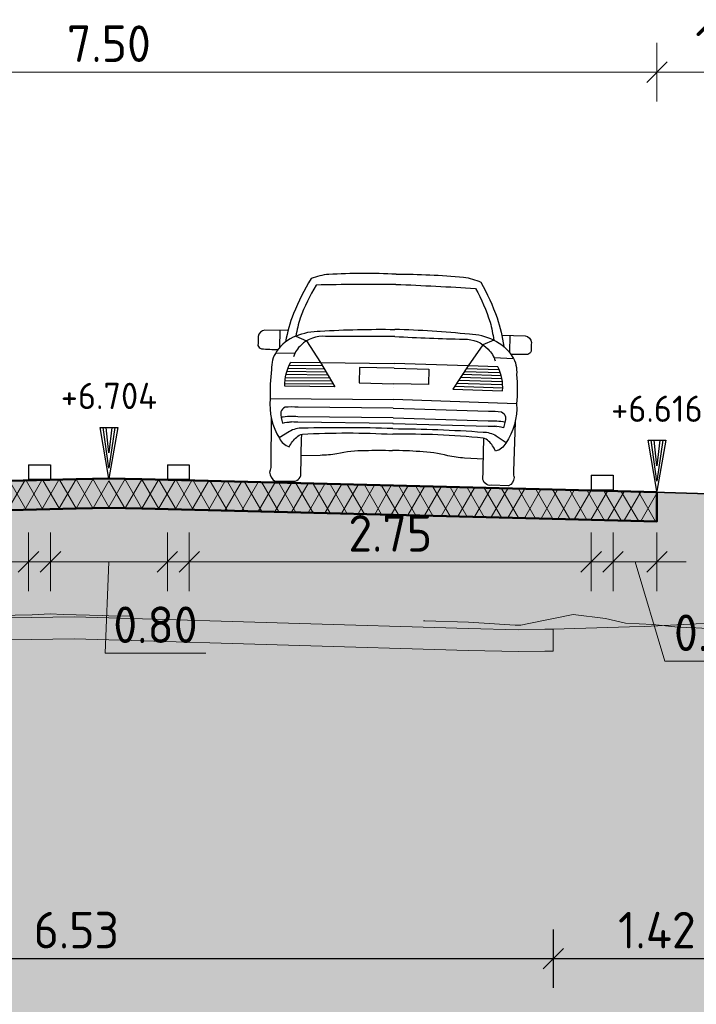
# Model space of a CAD drawing. Header units: metres. Extents: x -54 to 109, y -117 to 84.
# Tile 626 of 656: x 36.73 to 41.36, y -13.99 to -7.26. Entities that reach past the tile are written whole.
import ezdxf

# ---------------------------------------------------------------- set-up
doc = ezdxf.new("R2010")
doc.units = ezdxf.units.M
doc.linetypes.add('XX-HIDDEN', pattern=[4, 2, -2])
doc.layers.get('Defpoints').update_dxf_attribs({"color": 151})
for name, color, linetype, lineweight in [('B-WE-GR-BOOM-S', 253, 'Continuous', 25), ('B-WE-GW-MAAIVELD-GD', 253, 'Continuous', 18), ('N-WE-GW-BERM-GD', 90, 'Continuous', 35), ('N-WE-VH-VERHARDING-GD', 252, 'Continuous', 50), ('N-WE-VH-VERHARDING_ASFALT_DEKLAAG-AD', 252, 'Continuous', 18), ('N-WE-VW-MARKERING-GD', 7, 'Continuous', 35), ('N-WE-VW-MARKERING-S', 7, 'Continuous', 25), ('X-XX-AL-AANKLEDING-SD', 7, 'Continuous', 25), ('X-XX-AL-M', 7, 'Continuous', 18), ('X-XX-AL-T25', 7, 'Continuous', 25), ('X-XX-AL_BINDEND-M', 10, 'Continuous', 18)]:
    doc.layers.add(name, color=color, linetype=linetype, lineweight=lineweight)
for name, color, linetype, lineweight, true_color in [('B-WE-GW-MAAIVELD-AHN3-GD', 220, 'XX-HIDDEN', 18, 0xff00bf), ('N-WE-GW-GROND_ZAND_DRAINEERZAND-V', 7, 'Continuous', 18, 0xf6e8be), ('N-WE-GW-GROND_ZAND_FUNDERINGSZAND-V', 7, 'Continuous', 18, 0xf8ed6b)]:
    doc.layers.add(name, color=color, linetype=linetype, lineweight=lineweight, true_color=true_color)
doc.styles.add('NLCS-ISO', font='NLCS-ISO.ttf')
doc.styles.add('NLCS-ISO-M100-T25', font='NLCS-ISO.ttf', dxfattribs={"height": 0.25})
doc.dimstyles.new('NLCS-M100-T25-SCHRAP_L2_H2', dxfattribs={"dimscale": 0.1, "dimtxt": 2.5, "dimasz": 1.4, "dimexe": 2, "dimexo": 2, "dimgap": 0.7, "dimtad": 1, "dimzin": 0, "dimdsep": 46, "dimtxsty": 'NLCS-ISO-M100-T25', "dimblk": 'OBLIQUE', "dimcen": 0, "dimdle": 2, "dimclrd": 256, "dimclre": 256, "dimclrt": 256, "dimazin": 0, "dimtfac": 1, "dimtdec": 3, "dimtofl": 0, "dimtmove": 0, "dimatfit": 3, "dimldrblk": 'OBLIQUE', "dimfxl": 2, "dimfxlon": 1, "dimtfillclr": 256, "dimtolj": 1, "dimtzin": 0, "dimlwd": -1, "dimlwe": -1, "dimarcsym": 0})

# ---------------------------------------------------------------- blocks, each defined once
blk = doc.blocks.new('VW-MARKERING_015')
at = {"layer": 'N-WE-VW-MARKERING-S'}
for p, q in [((-0.075, 0.1), (0.075, 0.1)), ((-0.075, 0.1), (-0.075, 0)), ((0.075, 0.1), (0.075, 0)), ((-0.075, 0), (0.075, 0))]:
    blk.add_line(p, q, dxfattribs=at)
blk = doc.blocks.new('Blok - Peilmaat randverharding')
at = {"color": 0}
for p, q in [((-0.6, 3.5), (0.6, 3.5)), ((0, 0), (-0.6, 3.5)), ((-0.4, 3.5), (0.4, 3.5)), ((0, 0.7), (-0.4, 3.5)), ((-0.2, 3.5), (0.2, 3.5)), ((0, 1.75), (-0.2, 3.5)), ((0.6, 3.5), (0, 0)), ((0.4, 3.5), (0, 0.7)), ((0.2, 3.5), (0, 1.75))]:
    blk.add_line(p, q, dxfattribs=at)
blk = doc.blocks.new('_Oblique')
at = {"color": 0, "linetype": 'ByBlock', "lineweight": -2}
blk.add_line((-0.5, -0.5), (0.5, 0.5), dxfattribs=at)
blk = doc.blocks.new('*D185')
at = {"layer": 'Defpoints', "color": 0, "transparency": 16777216}
for p in [(36.7898, -10.4021), (34.0398, -10.4708), (36.7898, -10.9649)]:
    blk.add_point(p, dxfattribs=at)
at = {"layer": 'X-XX-AL_BINDEND-M', "transparency": 16777216}
for p, q in [((34.0398, -10.7649), (34.0398, -11.1649)), ((36.7898, -10.7649), (36.7898, -11.1649)), ((33.8398, -10.9649), (36.9898, -10.9649))]:
    blk.add_line(p, q, dxfattribs=at)
at = {"layer": 'X-XX-AL_BINDEND-M', "transparency": 16777216, "xscale": 0.14, "yscale": 0.14, "zscale": 0.14, "rotation": 180}
blk.add_blockref('_Oblique', (34.0398, -10.9649), dxfattribs=at)
at = {"layer": 'X-XX-AL_BINDEND-M', "transparency": 16777216, "xscale": 0.14, "yscale": 0.14, "zscale": 0.14}
blk.add_blockref('_Oblique', (36.7898, -10.9649), dxfattribs=at)
at = {"layer": 'X-XX-AL_BINDEND-M', "transparency": 16777216, "insert": (35.4148, -10.7699), "char_height": 0.25, "attachment_point": 5, "style": 'NLCS-ISO-M100-T25'}
blk.add_mtext('\\A1;2.75', dxfattribs=at)
blk = doc.blocks.new('*D186')
at = {"layer": 'Defpoints', "color": 0, "transparency": 16777216}
for p in [(36.9398, -10.3002), (37.7398, -10.3502), (37.7398, -10.9649)]:
    blk.add_point(p, dxfattribs=at)
at = {"layer": 'X-XX-AL_BINDEND-M', "transparency": 16777216}
for p, q in [((36.9398, -10.7649), (36.9398, -11.1649)), ((37.7398, -10.7649), (37.7398, -11.1649)), ((36.7398, -10.9649), (37.9398, -10.9649)), ((37.3398, -10.9649), (37.3133, -11.59)), ((37.3133, -11.59), (38.0033, -11.59))]:
    blk.add_line(p, q, dxfattribs=at)
at = {"layer": 'X-XX-AL_BINDEND-M', "transparency": 16777216, "xscale": 0.14, "yscale": 0.14, "zscale": 0.14, "rotation": 180}
blk.add_blockref('_Oblique', (36.9398, -10.9649), dxfattribs=at)
at = {"layer": 'X-XX-AL_BINDEND-M', "transparency": 16777216, "xscale": 0.14, "yscale": 0.14, "zscale": 0.14}
blk.add_blockref('_Oblique', (37.7398, -10.9649), dxfattribs=at)
at = {"layer": 'X-XX-AL_BINDEND-M', "transparency": 16777216, "insert": (37.6583, -11.395), "char_height": 0.25, "attachment_point": 5, "style": 'NLCS-ISO-M100-T25'}
blk.add_mtext('\\A1;0.80', dxfattribs=at)
blk = doc.blocks.new('*D187')
at = {"layer": 'Defpoints', "color": 0, "transparency": 16777216}
for p in [(37.8898, -10.3848), (40.6398, -10.4708), (40.6398, -10.9649)]:
    blk.add_point(p, dxfattribs=at)
at = {"layer": 'X-XX-AL_BINDEND-M', "transparency": 16777216}
for p, q in [((37.8898, -10.7649), (37.8898, -11.1649)), ((40.6398, -10.7649), (40.6398, -11.1649)), ((37.6898, -10.9649), (40.8398, -10.9649))]:
    blk.add_line(p, q, dxfattribs=at)
at = {"layer": 'X-XX-AL_BINDEND-M', "transparency": 16777216, "xscale": 0.14, "yscale": 0.14, "zscale": 0.14, "rotation": 180}
blk.add_blockref('_Oblique', (37.8898, -10.9649), dxfattribs=at)
at = {"layer": 'X-XX-AL_BINDEND-M', "transparency": 16777216, "xscale": 0.14, "yscale": 0.14, "zscale": 0.14}
blk.add_blockref('_Oblique', (40.6398, -10.9649), dxfattribs=at)
at = {"layer": 'X-XX-AL_BINDEND-M', "transparency": 16777216, "insert": (39.2648, -10.7699), "char_height": 0.25, "attachment_point": 5, "style": 'NLCS-ISO-M100-T25'}
blk.add_mtext('\\A1;2.75', dxfattribs=at)
blk = doc.blocks.new('*D188')
at = {"layer": 'Defpoints', "color": 0, "transparency": 16777216}
for p in [(40.7898, -10.4746), (41.0898, -10.4821), (41.0898, -10.9649)]:
    blk.add_point(p, dxfattribs=at)
at = {"layer": 'X-XX-AL_BINDEND-M', "transparency": 16777216}
for p, q in [((40.7898, -10.7649), (40.7898, -11.1649)), ((41.0898, -10.7649), (41.0898, -11.1649)), ((40.5898, -10.9649), (41.2898, -10.9649)), ((40.9398, -10.9649), (41.1438, -11.6449)), ((41.1438, -11.6449), (41.8338, -11.6449))]:
    blk.add_line(p, q, dxfattribs=at)
at = {"layer": 'X-XX-AL_BINDEND-M', "transparency": 16777216, "xscale": 0.14, "yscale": 0.14, "zscale": 0.14, "rotation": 180}
blk.add_blockref('_Oblique', (40.7898, -10.9649), dxfattribs=at)
at = {"layer": 'X-XX-AL_BINDEND-M', "transparency": 16777216, "xscale": 0.14, "yscale": 0.14, "zscale": 0.14}
blk.add_blockref('_Oblique', (41.0898, -10.9649), dxfattribs=at)
at = {"layer": 'X-XX-AL_BINDEND-M', "transparency": 16777216, "insert": (41.4888, -11.4499), "char_height": 0.25, "attachment_point": 5, "style": 'NLCS-ISO-M100-T25'}
blk.add_mtext('\\A1;0.30', dxfattribs=at)
blk = doc.blocks.new('*D189')
at = {"layer": 'Defpoints', "color": 0, "transparency": 16777216}
for p in [(33.5898, -7.6145), (41.0898, -9.7269), (33.5898, -10.4946)]:
    blk.add_point(p, dxfattribs=at)
at = {"layer": 'X-XX-AL_BINDEND-M', "transparency": 16777216}
for p, q in [((33.5898, -7.8145), (33.5898, -7.4145)), ((41.0898, -7.8145), (41.0898, -7.4145)), ((41.2898, -7.6145), (33.3898, -7.6145))]:
    blk.add_line(p, q, dxfattribs=at)
at = {"layer": 'X-XX-AL_BINDEND-M', "transparency": 16777216, "xscale": 0.14, "yscale": 0.14, "zscale": 0.14, "rotation": 180}
blk.add_blockref('_Oblique', (33.5898, -7.6145), dxfattribs=at)
at = {"layer": 'X-XX-AL_BINDEND-M', "transparency": 16777216, "xscale": 0.14, "yscale": 0.14, "zscale": 0.14}
blk.add_blockref('_Oblique', (41.0898, -7.6145), dxfattribs=at)
at = {"layer": 'X-XX-AL_BINDEND-M', "transparency": 16777216, "insert": (37.3398, -7.4195), "char_height": 0.25, "attachment_point": 5, "style": 'NLCS-ISO-M100-T25'}
blk.add_mtext('\\A1;7.50', dxfattribs=at)
blk = doc.blocks.new('*D193')
at = {"layer": 'Defpoints', "color": 0, "transparency": 16777216}
for p in [(42.1403, -7.6145), (42.1403, -9.3864), (41.0898, -9.9415)]:
    blk.add_point(p, dxfattribs=at)
at = {"layer": 'X-XX-AL-M', "transparency": 16777216}
for p, q in [((41.0898, -7.8145), (41.0898, -7.4145)), ((42.1403, -7.8145), (42.1403, -7.4145)), ((40.8898, -7.6145), (42.3403, -7.6145))]:
    blk.add_line(p, q, dxfattribs=at)
at = {"layer": 'X-XX-AL-M', "transparency": 16777216, "xscale": 0.14, "yscale": 0.14, "zscale": 0.14, "rotation": 180}
blk.add_blockref('_Oblique', (41.0898, -7.6145), dxfattribs=at)
at = {"layer": 'X-XX-AL-M', "transparency": 16777216, "xscale": 0.14, "yscale": 0.14, "zscale": 0.14}
blk.add_blockref('_Oblique', (42.1403, -7.6145), dxfattribs=at)
at = {"layer": 'X-XX-AL-M', "transparency": 16777216, "insert": (41.6151, -7.4195), "char_height": 0.25, "attachment_point": 5, "style": 'NLCS-ISO-M100-T25'}
blk.add_mtext('\\A1;1.05', dxfattribs=at)
blk = doc.blocks.new('*D383')
at = {"layer": 'B-WE-GR-BOOM-S', "transparency": 16777216}
for p, q in [((33.8528, -13.4794), (33.8528, -13.8794)), ((40.3808, -13.4794), (40.3808, -13.8794)), ((33.6528, -13.6794), (40.5808, -13.6794))]:
    blk.add_line(p, q, dxfattribs=at)
at = {"layer": 'Defpoints', "color": 0, "transparency": 16777216}
for p in [(33.8528, -11.5636), (40.3808, -11.5749), (40.3808, -13.6794)]:
    blk.add_point(p, dxfattribs=at)
at = {"layer": 'B-WE-GR-BOOM-S', "transparency": 16777216, "xscale": 0.14, "yscale": 0.14, "zscale": 0.14}
for p, rotation in [((33.8528, -13.6794), 179.9999999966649), ((40.3808, -13.6794), 359.9999999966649)]:
    blk.add_blockref('_Oblique', p, dxfattribs=dict(at, rotation=rotation))
at = {"layer": 'B-WE-GR-BOOM-S', "transparency": 16777216, "insert": (37.1168, -13.4844), "char_height": 0.25, "attachment_point": 5, "rotation": 360, "style": 'NLCS-ISO-M100-T25'}
blk.add_mtext('\\A1;6.53', dxfattribs=at)
blk = doc.blocks.new('*D391')
at = {"layer": 'B-WE-GR-BOOM-S', "transparency": 16777216}
for p, q in [((40.3808, -13.4794), (40.3808, -13.8794)), ((41.7979, -13.4794), (41.7979, -13.8794)), ((40.1808, -13.6794), (41.9979, -13.6794))]:
    blk.add_line(p, q, dxfattribs=at)
at = {"layer": 'Defpoints', "color": 0, "transparency": 16777216}
for p in [(41.7979, -11.5163), (40.3808, -11.5749), (41.7979, -13.6794)]:
    blk.add_point(p, dxfattribs=at)
at = {"layer": 'B-WE-GR-BOOM-S', "transparency": 16777216, "xscale": 0.14, "yscale": 0.14, "zscale": 0.14}
for p, rotation in [((40.3808, -13.6794), 179.9999999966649), ((41.7979, -13.6794), 359.9999999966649)]:
    blk.add_blockref('_Oblique', p, dxfattribs=dict(at, rotation=rotation))
at = {"layer": 'B-WE-GR-BOOM-S', "transparency": 16777216, "insert": (41.0893, -13.4844), "char_height": 0.25, "attachment_point": 5, "rotation": 360, "style": 'NLCS-ISO-M100-T25'}
blk.add_mtext('\\A1;1.42', dxfattribs=at)
blk = doc.blocks.new('SAL-AANKLEDING_AUTO2_ACHTERAANZICHT-D')
for points in [[(0, 1.4303, 0.026139), (-0.4616, 1.419, 0.076615), (-0.5814, 1.3882, 0.036668), (-0.697, 1.1456, 0.049136), (-0.7464, 0.9516, 2.196377)], [(0, 1.4303, -0.026139), (0.4616, 1.419, -0.076615), (0.5814, 1.3882, -0.036668), (0.697, 1.1456, -0.049136), (0.7464, 0.9516, -2.196377)], [(0, 1.3607, 0.005851), (-0.5457, 1.3445, 0.040858), (-0.6502, 1.1157, 0.034998), (-0.6767, 0.993, -0.100737), (-0.5106, 1.0303, -0.017526), (0, 1.0525, 0.289289)], [(0, 1.3607, -0.005851), (0.5457, 1.3445, -0.040858), (0.6502, 1.1157, -0.034998), (0.6767, 0.993, 0.100737), (0.5106, 1.0303, 0.017526), (0, 1.0525, -0.289289)], [(-0.7315, 1.0291), (-0.8908, 1.0278, 0.347651), (-0.9348, 0.9831, -0.016693), (-0.935, 0.9225, 0.222222), (-0.9114, 0.9002, 0.015352), (-0.7971, 0.8982, -1.767273)], [(0.7315, 1.0291), (0.8908, 1.0278, -0.347651), (0.9348, 0.9831, 0.016693), (0.935, 0.9225, -0.222222), (0.9114, 0.9002, -0.015352), (0.7971, 0.8982, 1.767273)], [(-0.6767, 0.993, 0.153604), (-0.8063, 0.8847, 0.175673), (-0.8379, 0.7607, 0.046292), (-0.843, 0.5602, 0.169378), (-0.7741, 0.2909, 0.236211), (-0.7061, 0.2348, -0.117588), (-0.6563, 0.3007, -0.15232), (-0.6186, 0.3222, -0.027876), (-0.0001, 0.335, 3.882498)], [(0, 1.0034, -0.004258), (-0.4732, 0.995, 0.22286), (-0.6398, 0.9309, 0.139614), (-0.6899, 0.851, 2.585177)], [(0, 1.0034, 0.004258), (0.4732, 0.995, -0.22286), (0.6398, 0.9309, -0.139614), (0.6899, 0.851, -2.585177)], [(0.6767, 0.993, -0.153604), (0.8063, 0.8847, -0.175673), (0.8379, 0.7607, -0.046292), (0.843, 0.5602, -0.169378), (0.7741, 0.2909, -0.236211), (0.7061, 0.2348, 0.117588), (0.6563, 0.3007, 0.15232), (0.6186, 0.3222, 0.027876), (0.0001, 0.335, -3.882498)], [(-0.5057, 0.8148), (-0.4034, 0.6518), (-0.7453, 0.6484, -0.135811), (-0.7085, 0.8122), (-0.5057, 0.8148)], [(0.5057, 0.8148), (0.4034, 0.6518), (0.7453, 0.6484, 0.135811), (0.7085, 0.8122), (0.5057, 0.8148)], [(-0.7407, 0.5037, 0.236554), (-0.769, 0.4711, 0.08143), (-0.7558, 0.3948, -0.070992), (-0.6955, 0.4042, -0.006009)], [(-0.0001, 0.5125), (-0.6517, 0.5062, 0.047583), (-0.7407, 0.5037, 0.730995)], [(0.0001, 0.5125), (0.6517, 0.5062, -0.047583), (0.7407, 0.5037, -0.730995)], [(0.7407, 0.5037, -0.236554), (0.769, 0.4711, -0.08143), (0.7558, 0.3948, 0.070992), (0.6955, 0.4042, 0.006009)], [(-0.8348, 0.4345), (-0.8302, 0.1, -0.248493)], [(-0.0001, 0.4475), (-0.6517, 0.4412, 0.061396), (-0.7662, 0.4348, 0.730995)], [(-0.0001, 0.4096), (-0.6517, 0.4033, 0.029664), (-0.7073, 0.4037, 0.730995)], [(0.0001, 0.4081, 0.000036), (-0.001, 0.4081, 2.482916)], [(-0.0001, 0.4081, -0.000036), (0.001, 0.4081, -2.482916)], [(0.0001, 0.4475), (0.6517, 0.4412, -0.061396), (0.7662, 0.4348, -0.730995)], [(0.0001, 0.4096), (0.6517, 0.4033, -0.029664), (0.7073, 0.4037, -0.730995)], [(0.8348, 0.4345), (0.8302, 0.1, 0.248493)], [(-0.0001, 0.3734, 0.016204), (-0.6173, 0.363, 0.146653), (-0.7078, 0.3388), (-0.7761, 0.2939)], [(0.0001, 0.3734, -0.016204), (0.6173, 0.363, -0.146653), (0.7078, 0.3388), (0.7761, 0.2939)], [(-0.7996, -0.002), (-0.6835, 0, 0.473275), (-0.6224, 0.0509, -0.007714), (-0.623, 0.3211, -0.63259)], [(0.7996, -0.002), (0.6835, 0, -0.473275), (0.6224, 0.0509, 0.007714), (0.623, 0.3211, 0.63259)], [(-0.6237, 0.1771), (-0.4947, 0.1821, 0.037524), (-0.3796, 0.1956, -0.05794), (-0.187, 0.2202, -0.019198), (-0.0001, 0.2236, -1.799572)], [(0.6237, 0.1771), (0.4947, 0.1821, -0.037524), (0.3796, 0.1956, 0.05794), (0.187, 0.2202, 0.019198), (0.0001, 0.2236, 1.799572)], [(-0.8302, 0.1, -0.067731), (-0.835, 0.0638, 0.089533), (-0.8369, 0.057, 0.411641)], [(0.8302, 0.1, 0.067731), (0.835, 0.0638, -0.089533), (0.8369, 0.057, -0.411641)], [(-0.8369, 0.057, 0.247158), (-0.7996, -0.002, 0.417966)], [(0.8369, 0.057, -0.247158), (0.7996, -0.002, -0.417966)]]:
    blk.add_lwpolyline(points, format="xyb")
for points in [[(-0.7868, 1.0286), (-0.7869, 0.9114)], [(0.7868, 1.0286), (0.7869, 0.9114)], [(-0.6767, 0.993), (-0.6041, 0.9607), (-0.5057, 0.8148), (0, 0.8183)], [(0.6767, 0.993), (0.6041, 0.9607), (0.5057, 0.8148), (0, 0.8183)], [(-0.6807, 0.8754), (-0.8149, 0.8708)], [(0.6807, 0.8754), (0.8149, 0.8708)], [(-0.7336, 0.7503), (-0.4668, 0.7527)], [(-0.7269, 0.7711), (-0.4797, 0.7734)], [(-0.7185, 0.7919), (-0.4926, 0.794)], [(-0.0001, 0.7864), (-0.2382, 0.786), (-0.2384, 0.6807)], [(0.0001, 0.7864), (0.2382, 0.786), (0.2384, 0.6807)], [(0.7336, 0.7503), (0.4668, 0.7527)], [(0.7269, 0.7711), (0.4797, 0.7734)], [(0.7185, 0.7919), (0.4926, 0.794)], [(-0.7448, 0.6879), (-0.4279, 0.6908)], [(-0.7425, 0.7087), (-0.4409, 0.7115)], [(-0.7388, 0.7295), (-0.4538, 0.7321)], [(-0.2384, 0.6807), (-0.0001, 0.6807)], [(0.2384, 0.6807), (0.0001, 0.6807)], [(0.7448, 0.6879), (0.4279, 0.6908)], [(0.7425, 0.7087), (0.4409, 0.7115)], [(0.7388, 0.7295), (0.4538, 0.7321)], [(-0.7457, 0.6672), (-0.415, 0.6702)], [(0.0001, 0.6563), (-0.0003, 0.6563)], [(-0.0001, 0.6563), (0.0003, 0.6563)], [(0.7457, 0.6672), (0.415, 0.6702)], [(-0.8431, 0.5609), (-0.0001, 0.5726)], [(0.8431, 0.5609), (0.0001, 0.5726)]]:
    blk.add_lwpolyline(points)

msp = doc.modelspace()

# ---------------------------------------------------------------- hatches: boundary and pattern name
at = {"layer": 'N-WE-GW-GROND_ZAND_DRAINEERZAND-V'}
h = msp.add_hatch(color=256, dxfattribs=at)
h.dxf.hatch_style = 1
h.paths.add_polyline_path([(37.1148, -10.6002), (37.3398, -10.5946), (37.5648, -10.6002), (40.4648, -10.6727), (41.0898, -10.6883), (41.0898, -10.4883), (40.4648, -10.4727), (37.5648, -10.4002), (37.4898, -10.4002), (37.4898, -10.3983), (37.3398, -10.3946), (37.1148, -10.4002), (34.2148, -10.4727), (33.5898, -10.4883), (33.5898, -10.6883), (34.2148, -10.6727)])
h = msp.add_hatch(color=256, dxfattribs=at)
h.dxf.hatch_style = 1
h.paths.add_polyline_path([(27.9995, -11.7608), (29.4723, -11.5417), (30.1468, -11.4325), (30.1704, -11.4275), (30.3418, -11.3912), (30.6004, -11.3846), (32.2324, -11.3637), (32.2731, -11.3724), (32.4229, -11.4052), (33.1557, -11.4093), (33.8528, -11.4136), (34.0307, -11.3935), (34.2182, -11.378), (35.3193, -11.3682), (37.1034, -11.3407), (37.3398, -11.3478), (39.7987, -11.4213), (40.1432, -11.4293), (40.3219, -11.4263), (40.3808, -11.4249), (40.901, -11.4103), (41.0078, -11.4075), (41.7979, -11.3663), (41.9515, -11.337), (42.6216, -11.365), (43.8826, -11.3818), (43.9279, -11.3891), (44.1154, -11.4327), (45.5208, -11.5833), (43.4722, -10.559), (41.0898, -10.4894), (41.0898, -10.6883), (40.4648, -10.6727), (37.5648, -10.6002), (37.3398, -10.5946), (37.1148, -10.6002), (34.2148, -10.6727), (33.5898, -10.6883), (33.5898, -10.4946), (29.7898, -10.6846), (25.9398, -10.7746), (23.6898, -10.8996), (12.7923, -16.3484), (7.7923, -16.3484), (7.7807, -16.3599), (10.9281, -16.4579), (12.172, -16.4969), (12.3144, -16.4969), (12.672, -16.4969), (12.8916, -16.6926), (13.2051, -16.9832), (13.666, -17.3704), (14.1782, -17.3704), (15.2714, -17.3704), (16.6071, -16.3077), (17.4694, -15.6728), (18.9693, -15.4899), (20.4655, -15.3015), (23.7667, -13.724)])
at = {"layer": 'N-WE-GW-GROND_ZAND_FUNDERINGSZAND-V'}
h = msp.add_hatch(color=256, dxfattribs=at)
h.dxf.hatch_style = 1
h.paths.add_polyline_path([(52.1739, -14.8742), (46.3366, -11.6707), (44.1154, -11.4327), (44.1154, -11.5827), (43.9279, -11.5391), (43.8826, -11.5318), (42.6216, -11.515), (41.9667, -11.4877), (41.9239, -11.4923), (41.7979, -11.5163), (41.7979, -11.3663), (41.0078, -11.4075), (40.901, -11.4103), (40.3808, -11.4249), (40.3808, -11.5749), (40.3219, -11.5763), (40.1432, -11.5793), (39.7987, -11.5713), (37.3398, -11.4978), (37.1034, -11.4907), (35.3193, -11.5182), (34.2182, -11.528), (34.0307, -11.5435), (33.8528, -11.5636), (33.8528, -11.4136), (33.1557, -11.4093), (32.4229, -11.4052), (32.4229, -11.5552), (32.2731, -11.5224), (32.2324, -11.5137), (30.6004, -11.5346), (30.3418, -11.5412), (30.1704, -11.5775), (30.1468, -11.5825), (30.1468, -11.4325), (29.4723, -11.5417), (27.9995, -11.7608), (23.7667, -13.724), (20.4655, -15.3015), (18.9693, -15.4899), (17.4694, -15.6728), (16.6071, -16.3077), (15.2714, -17.3704), (14.1782, -17.3704), (13.666, -17.3704), (13.2051, -16.9832), (12.8916, -16.6926), (12.672, -16.4969), (12.3144, -16.4969), (12.172, -16.4969), (10.9281, -16.4579), (7.7807, -16.3599), (6.4523, -17.6884), (4.3124, -17.6884), (2.8551, -16.2311), (-2.6602, -16.093), (-2.6602, -18.5223), (77.3398, -18.5223), (77.3398, -15.6845), (72.4352, -15.6839), (70.4481, -15.683), (64.3509, -15.6767), (63.2268, -15.6773), (63.039, -15.6743), (62.7024, -15.6445), (62.5405, -15.9001), (62.4868, -15.9787), (62.2918, -16.1774), (62.0633, -16.3679), (61.858, -16.5089), (61.6707, -16.6963), (61.494, -16.845), (61.3246, -16.9667), (60.3815, -17.904), (59.7658, -17.7221), (58.1908, -17.2847), (57.4196, -16.5316), (56.5491, -15.5408)])
h = msp.add_hatch(color=256, dxfattribs=at)
h.dxf.hatch_style = 1
h.paths.add_polyline_path([(44.1154, -11.4327), (43.9279, -11.3891), (43.8826, -11.3818), (42.6216, -11.365), (41.9667, -11.3377), (41.9239, -11.3423), (41.7979, -11.3663), (41.7979, -11.5163), (41.9239, -11.4923), (41.9667, -11.4877), (42.6216, -11.515), (43.8826, -11.5318), (43.9279, -11.5391), (44.1154, -11.5827)])
h.paths.add_polyline_path([(40.3808, -11.4249), (40.3219, -11.4263), (40.1432, -11.4293), (39.7987, -11.4213), (37.3398, -11.3478), (37.1034, -11.3407), (35.3193, -11.3682), (34.2182, -11.378), (34.0307, -11.3935), (33.8528, -11.4136), (33.8528, -11.5636), (34.0307, -11.5435), (34.2182, -11.528), (35.3193, -11.5182), (37.1034, -11.4907), (37.3398, -11.4978), (39.7987, -11.5713), (40.1432, -11.5793), (40.3219, -11.5763), (40.3808, -11.5749)])
h.paths.add_polyline_path([(32.4229, -11.4052), (32.2731, -11.3724), (32.2324, -11.3637), (30.6004, -11.3846), (30.3418, -11.3912), (30.1704, -11.4275), (30.1468, -11.4325), (30.1468, -11.5825), (30.1704, -11.5775), (30.3418, -11.5412), (30.6004, -11.5346), (32.2324, -11.5137), (32.2731, -11.5224), (32.4229, -11.5552)])
at = {"layer": 'N-WE-VH-VERHARDING_ASFALT_DEKLAAG-AD', "linetype": 'Continuous', "lineweight": 18}
h = msp.add_hatch(dxfattribs=at)
h.set_pattern_fill('AVH-ASFALT', color=252, scale=0.1, style=0, pattern_type=2)
h.set_pattern_definition([(60, (37.11483, -10.40022), (-0.0866025, 0.05), []), (120, (37.11483, -10.40022), (-0.0866025, -0.05), [])])
h.paths.add_polyline_path([(37.3398, -10.3946), (33.5898, -10.4883), (33.5898, -10.6883), (37.3398, -10.5946)])
h = msp.add_hatch(dxfattribs=at)
h.set_pattern_fill('AVH-ASFALT', color=252, scale=0.1, style=0, pattern_type=2)
h.set_pattern_definition([(60, (37.56483, -10.40022), (-0.0866025, 0.05), []), (120, (37.56483, -10.40022), (-0.0866025, -0.05), [])])
h.paths.add_polyline_path([(37.3398, -10.3946), (41.0898, -10.4894), (41.0898, -10.6883), (37.3398, -10.5946)])

# ---------------------------------------------------------------- linework, layer by layer
at = {"layer": 'B-WE-GW-MAAIVELD-AHN3-GD', "color": 220, "linetype": 'XX-HIDDEN', "lineweight": 18, "true_color": 0xff00bf, "flags": 128}
msp.add_lwpolyline([(-2.6602, -16.1885), (-2.5531, -16.1956), (-2.4322, -16.1996), (-2.2661, -16.1898), (-2.0743, -16.1826), (-1.9347, -16.1767), (-1.7164, -16.1857), (-1.4166, -16.2069), (-1.3585, -16.2104), (-1.3162, -16.2132), (-1.0006, -16.2179), (-0.6978, -16.21), (-0.6427, -16.21), (-0.567, -16.2112), (-0.2848, -16.1972), (-0.0793, -16.2252), (0.0731, -16.2234), (0.2826, -16.1929), (0.431, -16.173), (0.5391, -16.1813), (0.789, -16.2017), (1.1321, -16.2003), (1.1469, -16.2006), (1.1576, -16.2015), (1.5048, -16.2363), (1.776, -16.237), (1.8627, -16.2395), (1.9817, -16.2303), (2.2206, -16.212), (2.3945, -16.2117), (2.5785, -16.2324), (2.8313, -16.1934), (2.9364, -16.1837), (3.0129, -16.1938), (3.4992, -16.2291), (3.6314, -16.2408), (3.6522, -16.2433), (3.6808, -16.2576), (4.0101, -16.3967), (4.2499, -16.4216), (4.368, -16.3992), (4.5304, -16.3464), (4.7259, -16.27), (4.8683, -16.2525), (5.0839, -16.2406), (5.3799, -16.2805), (5.4868, -16.2873), (5.7726, -16.3024), (6.1052, -16.3116), (6.2295, -16.3236), (6.5155, -16.355), (6.7237, -16.3367), (6.8734, -16.296), (7.0791, -16.2945), (7.2313, -16.2832), (7.3421, -16.2765), (7.5892, -16.2504), (7.9286, -16.2535), (7.9471, -16.2515), (7.9606, -16.2508), (8.305, -16.2358), (8.579, -16.1968), (8.6629, -16.1829), (8.7782, -16.2163), (9.0208, -16.2575), (9.1975, -16.2629), (9.3787, -16.2255), (9.6278, -16.1966), (9.7367, -16.1826), (9.8159, -16.1783), (10.0946, -16.185), (10.4344, -16.207), (10.4525, -16.2078), (10.4773, -16.2083), (10.8104, -16.2051), (11.0528, -16.235), (11.1683, -16.2486), (11.3269, -16.2686), (11.5262, -16.2936), (11.6713, -16.2969), (11.8841, -16.2915), (12.1765, -16.3246), (12.242, -16.3321), (12.2897, -16.3413), (12.5999, -16.6161), (12.9082, -16.9156), (12.9578, -16.9465), (13.1663, -17.0243), (13.8756, -17.0151), (14.98, -17.0798), (15.1053, -16.9869), (15.382, -16.8332), (15.4632, -16.7963), (15.5747, -16.6149), (15.8211, -16.3242), (16.0004, -16.1813), (16.179, -16.1308), (16.4243, -15.9612), (16.5369, -15.8689), (16.6189, -15.8428), (16.8948, -15.7444), (17.2373, -15.6912), (17.2527, -15.6885), (17.2739, -15.6861), (17.6106, -15.6425), (17.8558, -15.5606), (17.9685, -15.527), (18.1234, -15.5209), (18.3264, -15.5162), (18.4742, -15.5105), (18.6844, -15.4988), (18.973, -15.4662), (19.0423, -15.458), (19.0927, -15.4474), (19.4002, -15.4013), (19.7111, -15.4014), (19.7581, -15.3957), (19.8225, -15.3823), (20.116, -15.3112), (20.3296, -15.2509), (20.4739, -15.2104), (20.6721, -15.1334), (20.8318, -15.0861), (20.948, -14.9992), (21.1897, -14.8415), (21.5217, -14.6777), (21.5476, -14.6652), (21.5665, -14.6557), (21.9055, -14.416), (22.185, -14.2221), (22.2634, -14.1879), (22.3712, -14.1601), (22.6213, -14.1033), (22.8034, -13.9854), (22.9792, -13.8442), (23.2208, -13.7161), (23.3372, -13.6418), (23.4219, -13.5908), (23.6951, -13.4277), (24.0403, -13.2465), (24.053, -13.2381), (24.0704, -13.2291), (24.4109, -13.0375), (24.6588, -12.9528), (24.7688, -12.9142), (24.9199, -12.8237), (25.1267, -12.6963), (25.2772, -12.5916), (25.4846, -12.4945), (25.7695, -12.3748), (25.8425, -12.3508), (25.8957, -12.3304), (26.2004, -12.1835), (26.5141, -12.0264), (26.5583, -12.0065), (26.6191, -11.9667), (26.9162, -11.8108), (27.1326, -11.6972), (27.2741, -11.6712), (27.4686, -11.6642), (27.751, -11.6472), (28.3182, -11.5827), (28.3479, -11.5785), (28.3695, -11.5761), (28.7058, -11.5051), (28.9879, -11.4907), (29.0637, -11.4816), (29.1678, -11.4851), (29.4216, -11.4701), (29.6064, -11.479), (29.7795, -11.4769), (30.0173, -11.4821), (30.1374, -11.4849), (30.2248, -11.4845), (30.4953, -11.4805), (30.8433, -11.461), (30.8532, -11.4605), (30.8669, -11.4602), (31.2111, -11.4515), (31.4617, -11.4433), (31.569, -11.44), (31.7165, -11.437), (31.9269, -11.4341), (32.0802, -11.4341), (32.2849, -11.4193), (32.566, -11.3782), (32.6428, -11.3626), (32.6986, -11.3634), (33.0007, -11.3653), (33.3171, -11.3358), (33.3586, -11.3365), (33.4156, -11.3386), (33.7165, -11.3723), (33.9355, -11.3671), (34.0744, -11.3633), (34.2651, -11.3623), (34.4323, -11.3571), (34.554, -11.3559), (34.7902, -11.3466), (35.1147, -11.3525), (35.1481, -11.3526), (35.1724, -11.3525), (35.506, -11.3428), (35.7909, -11.339), (35.8639, -11.3377), (35.9643, -11.3378), (36.2218, -11.3325), (36.4093, -11.336), (36.5798, -11.3313), (36.8138, -11.3272), (36.9377, -11.3215), (37.0278, -11.3246), (37.2956, -11.3324), (37.3398, -11.3331), (37.6462, -11.3381), (37.6535, -11.3382), (37.6634, -11.3384), (38.0114, -11.3454), (38.2647, -11.3465), (38.3693, -11.3458), (38.513, -11.3511), (38.7272, -11.3551), (38.8831, -11.3614), (39.0851, -11.3627), (39.3625, -11.368), (39.443, -11.369), (39.5016, -11.3693), (39.8009, -11.3764), (40.1201, -11.3974), (40.1588, -11.399), (40.2121, -11.3868), (40.5167, -11.3252), (40.7385, -11.3527), (40.8746, -11.3846), (41.0617, -11.3941), (41.2326, -11.4116), (41.357, -11.4158), (41.5905, -11.4318), (41.9112, -11.4377), (41.9484, -11.4389), (41.9754, -11.4392), (42.3063, -11.4442), (42.5939, -11.4475), (42.6642, -11.4483), (42.7608, -11.4519), (43.0221, -11.461), (43.2123, -11.4693), (43.38, -11.4751), (43.6104, -11.4747), (43.7379, -11.4711), (43.8308, -11.4672), (44.0958, -11.4445), (44.4492, -11.5193), (44.4537, -11.5199), (44.4599, -11.5202), (44.8116, -11.5122), (45.0677, -11.5144), (45.3095, -11.5447), (45.5275, -11.5953), (45.6861, -11.6465), (46.1591, -11.7573), (46.2433, -11.7737), (46.3046, -11.8091), (46.6012, -12.0168), (46.923, -12.1657), (46.9591, -12.1792), (47.0086, -12.1924), (47.317, -12.2777), (47.5415, -12.406), (47.6749, -12.5002), (47.8582, -12.6277), (48.0328, -12.7038), (48.1599, -12.8007), (48.3907, -12.8743), (48.7078, -13.0311), (48.7486, -13.0492), (48.7784, -13.0615), (49.1065, -13.2561), (49.3968, -13.4465), (49.4644, -13.4772), (49.5573, -13.5239), (49.8223, -13.6508), (50.0153, -13.7189), (50.1803, -13.8136), (50.4069, -14.0097), (50.5382, -14.1392), (50.6337, -14.1905), (50.8961, -14.3227), (51.2522, -14.5722), (51.254, -14.5735), (51.2564, -14.5754), (51.6119, -14.8739), (51.8706, -15.0143), (51.9698, -15.0719), (52.106, -15.0867), (52.3277, -15.1163), (52.4891, -15.1264), (52.6856, -15.1293), (52.9556, -15.1433), (53.0435, -15.1463), (53.1075, -15.1475), (53.4014, -15.1699), (53.726, -15.1914), (53.7593, -15.1922), (53.8051, -15.1987), (54.1172, -15.2372), (54.3444, -15.2371), (54.6547, -15.2586), (54.9629, -15.2763), (55.191, -15.2666), (55.5043, -15.2966), (55.5489, -15.2987), (55.5813, -15.3013), (55.9068, -15.3171), (56.1998, -15.4754), (56.2647, -15.4963), (56.3538, -15.5543), (56.6226, -15.686), (56.8182, -15.8037), (56.9805, -15.9113), (57.2034, -16.0399), (57.3384, -16.127), (57.4367, -16.2145), (57.6963, -16.4358), (58.053, -16.7399), (58.0542, -16.741), (58.0552, -16.7411), (59.3457, -16.7708), (60.2017, -16.7605), (60.529, -16.6079), (60.5596, -16.5884), (60.6017, -16.5596), (60.9175, -16.3109), (61.1474, -16.2165), (61.2754, -16.1533), (61.4512, -16.0173), (61.6333, -15.8779), (61.7659, -15.7583), (61.9912, -15.6319), (62.3008, -15.4449), (62.3491, -15.4273), (62.3843, -15.426), (62.707, -15.4566), (63.0028, -15.4903), (63.0649, -15.4962), (63.1504, -15.4993), (63.4228, -15.5014), (63.6212, -15.4853), (63.7808, -15.4756), (63.9999, -15.4789), (64.1387, -15.4826), (64.2397, -15.4838), (64.4966, -15.487), (64.8495, -15.5203), (64.8545, -15.5207), (64.8581, -15.5207), (65.2124, -15.5044), (65.4766, -15.5061), (65.5703, -15.5053), (65.699, -15.5047), (65.9282, -15.4997), (66.095, -15.4914), (66.2861, -15.4812), (66.5486, -15.453), (66.644, -15.4463), (66.7135, -15.444), (67.0158, -15.4343), (72.7285, -15.3556), (72.7906, -15.3688), (72.898, -15.3995), (73.0864, -15.4434), (73.3451, -15.4452), (73.4443, -15.4499), (73.5164, -15.4453), (73.8022, -15.4404), (74.1349, -15.4659), (74.1601, -15.4669), (74.1947, -15.4696), (74.518, -15.4936), (74.7534, -15.493), (74.8759, -15.4944), (75.0443, -15.4843), (75.2338, -15.4785), (75.3718, -15.4868), (75.5917, -15.4976), (75.8938, -15.497), (75.9496, -15.4948), (75.9903, -15.4945), (76.3075, -15.4943), (76.6087, -15.5081), (76.6654, -15.5099), (76.7434, -15.5085), (77.0234, -15.5036), (77.2272, -15.5064), (77.3398, -15.5072)], dxfattribs=at)
at = {"layer": 'B-WE-GW-MAAIVELD-GD'}
for points in [[(32.4229, -11.4052), (33.1557, -11.4093), (33.8528, -11.4136), (34.0307, -11.3935), (34.2182, -11.378), (35.3193, -11.3682), (37.1034, -11.3407), (37.3398, -11.3478), (39.7987, -11.4213), (40.1432, -11.4293), (40.3219, -11.4263), (40.3808, -11.4249), (40.901, -11.4103), (41.0078, -11.4075), (41.7979, -11.3663), (41.9239, -11.3423), (41.9667, -11.3377), (42.6216, -11.365), (43.8826, -11.3818), (43.9279, -11.3891), (44.1154, -11.4327)], [(33.8528, -11.4136), (33.8528, -11.5636), (34.0307, -11.5435), (34.2182, -11.528), (35.3193, -11.5182), (37.1034, -11.4907), (37.3398, -11.4978), (39.7987, -11.5713), (40.1432, -11.5793), (40.3219, -11.5763), (40.3808, -11.5749), (40.3808, -11.4249)]]:
    msp.add_lwpolyline(points, dxfattribs=at)
at = {"layer": 'N-WE-GW-BERM-GD', "color": 90, "linetype": 'Continuous', "lineweight": 35}
msp.add_line((40.8398, -10.4821), (43.4722, -10.559), dxfattribs=at)
at = {"layer": 'N-WE-VH-VERHARDING-GD'}
msp.add_lwpolyline([(37.1148, -10.6002), (34.2148, -10.6727), (33.5898, -10.6883), (33.5898, -10.4883), (34.2148, -10.4727), (37.1148, -10.4002), (37.3398, -10.3946), (37.5648, -10.4002), (40.4648, -10.4727), (41.0898, -10.4883), (41.0898, -10.6883), (40.4648, -10.6727), (37.5648, -10.6002), (37.3398, -10.5946)], close=True, dxfattribs=at)

# ---------------------------------------------------------------- block references
at = {"layer": 'N-WE-VW-MARKERING-GD', "color": 7, "linetype": 'Continuous', "lineweight": 35}
for p in [(36.8648, -10.4002), (37.8148, -10.4002), (40.7148, -10.4727)]:
    msp.add_blockref('VW-MARKERING_015', p, dxfattribs=at)
at = {"layer": 'X-XX-AL-AANKLEDING-SD', "rotation": 358.7894416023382}
msp.add_blockref('SAL-AANKLEDING_AUTO2_ACHTERAANZICHT-D', (39.275, -10.4267), dxfattribs=at)
at = {"layer": 'X-XX-AL-T25', "color": 7, "linetype": 'Continuous', "lineweight": 25, "xscale": 0.1000000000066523, "yscale": 0.1000000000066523, "zscale": 0.1000000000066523}
for p in [(37.3398, -10.3946), (41.0898, -10.4821)]:
    msp.add_blockref('Blok - Peilmaat randverharding', p, dxfattribs=at)

# ---------------------------------------------------------------- texts
at = {"layer": 'X-XX-AL-T25', "color": 7, "linetype": 'Continuous', "lineweight": 25, "char_height": 0.18, "attachment_point": 8, "style": 'NLCS-ISO'}
for s, insert in [('{\\C256;+6.704}', (37.3398, -9.9196)), ('{\\C256;+6.616}', (41.0898, -10.0071))]:
    msp.add_mtext(s, dxfattribs=dict(at, insert=insert))

# ---------------------------------------------------------------- dimensions: what is measured, and where the dimension line sits
at = {"layer": 'B-WE-GR-BOOM-S'}
for base, p1, p2, picture, middle in [((41.7979, -13.6794), (40.3808, -11.5749), (41.7979, -11.5163), '*D391', (41.0893, -13.4844)), ((40.3808, -13.6794), (33.8528, -11.5636), (40.3808, -11.5749), '*D383', (37.1168, -13.4844))]:
    dim = msp.add_linear_dim(base=base, p1=p1, p2=p2, angle=360, dimstyle='NLCS-M100-T25-SCHRAP_L2_H2', override={"dimtmove": 1}, dxfattribs=at)
    dim.commit()
    dim.dimension.update_dxf_attribs({"geometry": picture, "text_midpoint": middle})
at = {"layer": 'X-XX-AL-M'}
dim = msp.add_linear_dim(base=(42.1403, -7.6145), p1=(41.0898, -9.9415), p2=(42.1403, -9.3864), dimstyle='NLCS-M100-T25-SCHRAP_L2_H2', override={"dimtmove": 1}, dxfattribs=at)
dim.commit()
dim.dimension.update_dxf_attribs({"geometry": '*D193', "text_midpoint": (41.6151, -7.4195)})
at = {"layer": 'X-XX-AL_BINDEND-M'}
for base, p1, p2, picture, middle in [((33.5898, -7.6145), (41.0898, -9.7269), (33.5898, -10.4946), '*D189', (37.3398, -7.4195)), ((36.7898, -10.9649), (34.0398, -10.4708), (36.7898, -10.4021), '*D185', (35.4148, -10.7699)), ((40.6398, -10.9649), (37.8898, -10.3848), (40.6398, -10.4708), '*D187', (39.2648, -10.7699)), ((41.0898, -10.9649), (40.7898, -10.4746), (41.0898, -10.4821), '*D188', (41.2138, -11.4499))]:
    dim = msp.add_linear_dim(base=base, p1=p1, p2=p2, dimstyle='NLCS-M100-T25-SCHRAP_L2_H2', override={"dimtmove": 1}, dxfattribs=at)
    dim.commit()
    dim.dimension.update_dxf_attribs({"geometry": picture, "text_midpoint": middle})
dim = msp.add_linear_dim(base=(37.7398, -10.9649), p1=(36.9398, -10.3002), p2=(37.7398, -10.3502), dimstyle='NLCS-M100-T25-SCHRAP_L2_H2', override={"dimtmove": 1}, dxfattribs=at)
dim.commit()
dim.dimension.update_dxf_attribs({"geometry": '*D186', "text_midpoint": (37.3833, -11.59), "dimtype": 160})

doc.saveas('drawing.dxf')
